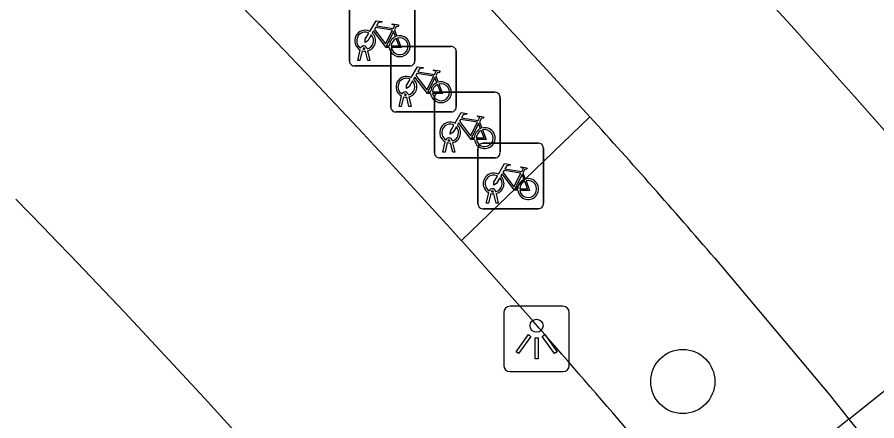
# Model space of a CAD drawing. Extents: x 161087 to 161922, y 382574 to 383873.
# Drawn here: x 161463.11 to 161476.22, y 383465.08 to 383471.24 of the extents above; entities that cross this region are included whole.
import ezdxf

# ---------------------------------------------------------------- set-up
doc = ezdxf.new("R2010")
doc.units = 0
for name, color, linetype in [('IMGEO_Berm_open', 7, 'Continuous'), ('IMGEO_Boom', 7, 'Continuous'), ('IMGEO_Fietsenrek', 7, 'Continuous'), ('IMGEO_Fietspad_gesloten', 7, 'Continuous'), ('IMGEO_Lichtpunt', 7, 'Continuous'), ('IMGEO_OVBaan_gesloten', 7, 'Continuous'), ('IMGEO_Rijbaan_lokaal_open', 7, 'Continuous'), ('IMGEO_Verkeerseiland_open', 7, 'Continuous')]:
    doc.layers.add(name, color=color, linetype=linetype)

msp = doc.modelspace()

# ---------------------------------------------------------------- linework, layer by layer
at = {"layer": 'IMGEO_Berm_open'}
msp.add_lwpolyline([(161475.795, 383465.109), (161475.616, 383464.966), (161475.651, 383464.922), (161473.726, 383463.391)], dxfattribs=at)
at = {"layer": 'IMGEO_Boom'}
msp.add_circle((161473.262, 383465.683), 0.489, dxfattribs=at)
at = {"layer": 'IMGEO_Fietsenrek'}
for p, q in [((161468.179, 383470.569), (161468.179, 383471.41)), ((161468.179, 383471.41), (161468.179, 383470.569)), ((161469.179, 383471.419), (161469.179, 383470.578)), ((161469.179, 383470.578), (161469.179, 383471.419)), ((161468.866, 383471.043), (161468.902, 383470.948)), ((161468.306, 383470.578), (161468.345, 383470.738)), ((161468.417, 383470.75), (161468.416, 383470.754)), ((161468.448, 383470.761), (161468.449, 383470.754)), ((161468.884, 383470.792), (161469.725, 383470.792)), ((161469.725, 383470.792), (161468.884, 383470.792)), ((161468.375, 383470.726), (161468.34, 383470.578)), ((161468.458, 383470.578), (161468.424, 383470.72)), ((161468.456, 383470.724), (161468.491, 383470.578)), ((161468.809, 383469.867), (161468.809, 383470.708)), ((161468.809, 383470.708), (161468.809, 383469.867)), ((161469.809, 383470.717), (161469.809, 383469.876)), ((161469.809, 383469.876), (161469.809, 383470.717)), ((161469.104, 383470.494), (161468.263, 383470.494)), ((161468.263, 383470.494), (161469.104, 383470.494)), ((161468.34, 383470.578), (161468.306, 383470.578)), ((161468.491, 383470.578), (161468.458, 383470.578)), ((161469.496, 383470.341), (161469.532, 383470.246)), ((161469.551, 383470.093), (161470.392, 383470.093)), ((161470.392, 383470.093), (161469.551, 383470.093)), ((161468.936, 383469.876), (161468.975, 383470.036)), ((161469.005, 383470.024), (161468.97, 383469.876)), ((161469.047, 383470.048), (161469.046, 383470.052)), ((161469.088, 383469.876), (161469.054, 383470.018)), ((161469.078, 383470.059), (161469.079, 383470.052)), ((161469.086, 383470.022), (161469.121, 383469.876)), ((161469.476, 383469.168), (161469.476, 383470.009)), ((161469.476, 383470.009), (161469.476, 383469.168)), ((161470.476, 383470.018), (161470.476, 383469.177)), ((161470.476, 383469.177), (161470.476, 383470.018)), ((161468.97, 383469.876), (161468.936, 383469.876)), ((161469.121, 383469.876), (161469.088, 383469.876)), ((161469.734, 383469.792), (161468.893, 383469.792)), ((161468.893, 383469.792), (161469.734, 383469.792)), ((161470.163, 383469.642), (161470.199, 383469.547)), ((161469.603, 383469.177), (161469.642, 383469.337)), ((161469.672, 383469.325), (161469.637, 383469.177)), ((161469.714, 383469.349), (161469.713, 383469.353)), ((161469.755, 383469.177), (161469.721, 383469.319)), ((161469.745, 383469.36), (161469.746, 383469.353)), ((161469.753, 383469.323), (161469.788, 383469.177)), ((161470.213, 383469.316), (161471.054, 383469.316)), ((161471.054, 383469.316), (161470.213, 383469.316)), ((161469.637, 383469.177), (161469.603, 383469.177)), ((161469.788, 383469.177), (161469.755, 383469.177)), ((161470.138, 383468.391), (161470.138, 383469.232)), ((161470.138, 383469.232), (161470.138, 383468.391)), ((161471.138, 383469.241), (161471.138, 383468.4)), ((161471.138, 383468.4), (161471.138, 383469.241)), ((161470.401, 383469.093), (161469.56, 383469.093)), ((161469.56, 383469.093), (161470.401, 383469.093)), ((161470.825, 383468.865), (161470.861, 383468.77)), ((161470.265, 383468.4), (161470.304, 383468.56)), ((161470.334, 383468.548), (161470.299, 383468.4)), ((161470.376, 383468.572), (161470.375, 383468.576)), ((161470.417, 383468.4), (161470.383, 383468.542)), ((161470.407, 383468.583), (161470.408, 383468.576)), ((161470.415, 383468.546), (161470.45, 383468.4)), ((161470.299, 383468.4), (161470.265, 383468.4)), ((161470.45, 383468.4), (161470.417, 383468.4)), ((161471.063, 383468.316), (161470.222, 383468.316)), ((161470.222, 383468.316), (161471.063, 383468.316))]:
    msp.add_line(p, q, dxfattribs=at)
for points in [[(161468.492, 383471.02), (161468.587, 383471.184), (161468.673, 383471.17), (161468.675, 383471.161), (161468.619, 383471.15), (161468.592, 383471.105), (161468.848, 383471.064)], [(161468.848, 383471.064), (161468.873, 383471.113), (161468.867, 383471.117), (161468.844, 383471.121), (161468.832, 383471.128), (161468.831, 383471.131), (161468.833, 383471.136), (161468.928, 383471.121), (161468.93, 383471.111), (161468.92, 383471.098), (161468.908, 383471.092), (161468.894, 383471.098), (161468.866, 383471.043)], [(161468.513, 383470.968), (161468.461, 383470.878), (161468.421, 383470.853), (161468.422, 383470.9), (161468.477, 383470.994)], [(161468.788, 383470.776), (161468.738, 383470.776), (161468.547, 383471.027), (161468.528, 383470.995)], [(161468.835, 383471.039), (161468.578, 383471.08), (161468.561, 383471.051), (161468.728, 383470.831), (161468.835, 383471.039)], [(161468.883, 383470.941), (161468.853, 383471.018), (161468.744, 383470.8), (161468.787, 383470.8)], [(161468.817, 383470.8), (161468.937, 383470.799), (161468.893, 383470.913)], [(161468.913, 383470.92), (161468.968, 383470.775), (161468.818, 383470.775)], [(161469.122, 383470.318), (161469.217, 383470.482), (161469.303, 383470.468), (161469.305, 383470.459), (161469.249, 383470.448), (161469.222, 383470.403), (161469.478, 383470.362)], [(161469.465, 383470.337), (161469.208, 383470.378), (161469.191, 383470.349), (161469.358, 383470.129), (161469.465, 383470.337)], [(161469.478, 383470.362), (161469.503, 383470.411), (161469.497, 383470.415), (161469.474, 383470.419), (161469.462, 383470.426), (161469.461, 383470.429), (161469.463, 383470.434), (161469.558, 383470.419), (161469.56, 383470.409), (161469.55, 383470.396), (161469.538, 383470.39), (161469.524, 383470.396), (161469.496, 383470.341)], [(161469.143, 383470.266), (161469.091, 383470.176), (161469.051, 383470.151), (161469.052, 383470.198), (161469.107, 383470.292)], [(161469.418, 383470.074), (161469.368, 383470.074), (161469.177, 383470.325), (161469.158, 383470.293)], [(161469.513, 383470.239), (161469.483, 383470.316), (161469.374, 383470.098), (161469.417, 383470.098)], [(161469.447, 383470.098), (161469.567, 383470.097), (161469.523, 383470.211)], [(161469.543, 383470.218), (161469.598, 383470.073), (161469.448, 383470.073)], [(161469.789, 383469.619), (161469.884, 383469.783), (161469.97, 383469.769), (161469.972, 383469.76), (161469.916, 383469.749), (161469.889, 383469.704), (161470.145, 383469.663)], [(161470.132, 383469.638), (161469.875, 383469.679), (161469.858, 383469.65), (161470.025, 383469.43), (161470.132, 383469.638)], [(161470.145, 383469.663), (161470.17, 383469.712), (161470.164, 383469.716), (161470.141, 383469.72), (161470.129, 383469.727), (161470.128, 383469.73), (161470.13, 383469.735), (161470.225, 383469.72), (161470.227, 383469.71), (161470.217, 383469.697), (161470.205, 383469.691), (161470.191, 383469.697), (161470.163, 383469.642)], [(161469.81, 383469.567), (161469.758, 383469.477), (161469.718, 383469.452), (161469.719, 383469.499), (161469.774, 383469.593)], [(161470.085, 383469.375), (161470.035, 383469.375), (161469.844, 383469.626), (161469.825, 383469.594)], [(161470.18, 383469.54), (161470.15, 383469.617), (161470.041, 383469.399), (161470.084, 383469.399)], [(161470.114, 383469.399), (161470.234, 383469.398), (161470.19, 383469.512)], [(161470.21, 383469.519), (161470.265, 383469.374), (161470.115, 383469.374)], [(161470.451, 383468.842), (161470.546, 383469.006), (161470.632, 383468.992), (161470.634, 383468.983), (161470.578, 383468.972), (161470.551, 383468.927), (161470.807, 383468.886)], [(161470.794, 383468.861), (161470.537, 383468.902), (161470.52, 383468.873), (161470.687, 383468.653), (161470.794, 383468.861)], [(161470.807, 383468.886), (161470.832, 383468.935), (161470.826, 383468.939), (161470.803, 383468.943), (161470.791, 383468.95), (161470.79, 383468.953), (161470.792, 383468.958), (161470.887, 383468.943), (161470.889, 383468.933), (161470.879, 383468.92), (161470.867, 383468.914), (161470.853, 383468.92), (161470.825, 383468.865)], [(161470.472, 383468.79), (161470.42, 383468.7), (161470.38, 383468.675), (161470.381, 383468.722), (161470.436, 383468.816)], [(161470.747, 383468.598), (161470.697, 383468.598), (161470.506, 383468.849), (161470.487, 383468.817)], [(161470.842, 383468.763), (161470.812, 383468.84), (161470.703, 383468.622), (161470.746, 383468.622)], [(161470.776, 383468.622), (161470.896, 383468.621), (161470.852, 383468.735)], [(161470.872, 383468.742), (161470.927, 383468.597), (161470.777, 383468.597)]]:
    msp.add_lwpolyline(points, dxfattribs=at)
for centre, radius, start, end in [((161468.419, 383470.879), 0.159, 62.6766, 242.1369), ((161468.419, 383470.879), 0.129, 63.3192, 238.903), ((161468.419, 383470.879), 0.159, 283.5766, 46.6042), ((161468.419, 383470.879), 0.129, 283.6043, 43.4302), ((161468.946, 383470.795), 0.159, 113.3408, 178.3217), ((161468.946, 383470.795), 0.159, 187.0065, 105.7708), ((161468.946, 383470.795), 0.129, 113.923, 177.9556), ((161468.946, 383470.795), 0.129, 188.6715, 104.5883), ((161468.399, 383470.75), 0.0499, 12.8025, 158.6934), ((161468.399, 383470.75), 0.0174, 12.8025, 163.4502), ((161468.419, 383470.879), 0.129, 253.415, 269.0204), ((161468.887, 383470.714), 0.0779, 92.4484, 184.2845), ((161468.887, 383470.714), 0.0779, 92.4484, 184.2845), ((161469.731, 383470.714), 0.0779, 2.4484, 94.2845), ((161469.731, 383470.714), 0.0779, 2.4484, 94.2845), ((161468.419, 383470.879), 0.159, 253.9967, 271.7867), ((161468.257, 383470.572), 0.0779, 182.4484, 274.2845), ((161468.257, 383470.572), 0.0779, 182.4484, 274.2845), ((161469.101, 383470.572), 0.0779, 272.4484, 4.2845), ((161469.101, 383470.572), 0.0779, 272.4484, 4.2845), ((161469.049, 383470.177), 0.159, 62.6766, 242.1369), ((161469.049, 383470.177), 0.129, 63.3192, 238.903), ((161469.049, 383470.177), 0.129, 283.6043, 43.4302), ((161469.049, 383470.177), 0.159, 283.5766, 46.6042), ((161469.576, 383470.093), 0.159, 113.3408, 178.3217), ((161469.576, 383470.093), 0.159, 187.0065, 105.7708), ((161469.576, 383470.093), 0.129, 113.923, 177.9556), ((161469.576, 383470.093), 0.129, 188.6715, 104.5883), ((161469.029, 383470.048), 0.0499, 12.8025, 158.6934), ((161469.554, 383470.015), 0.0779, 92.4484, 184.2845), ((161469.554, 383470.015), 0.0779, 92.4484, 184.2845), ((161470.398, 383470.015), 0.0779, 2.4484, 94.2845), ((161470.398, 383470.015), 0.0779, 2.4484, 94.2845), ((161469.049, 383470.177), 0.159, 253.9967, 271.7867), ((161469.029, 383470.048), 0.0174, 12.8025, 163.4502), ((161469.049, 383470.177), 0.129, 253.415, 269.0204), ((161468.887, 383469.87), 0.0779, 182.4484, 274.2845), ((161468.887, 383469.87), 0.0779, 182.4484, 274.2845), ((161469.731, 383469.87), 0.0779, 272.4484, 4.2845), ((161469.731, 383469.87), 0.0779, 272.4484, 4.2845), ((161469.716, 383469.478), 0.159, 62.6766, 242.1369), ((161469.716, 383469.478), 0.129, 63.3192, 238.903), ((161469.716, 383469.478), 0.129, 283.6043, 43.4302), ((161469.716, 383469.478), 0.159, 283.5766, 46.6042), ((161470.243, 383469.394), 0.159, 187.0065, 105.7708), ((161470.243, 383469.394), 0.159, 113.3408, 178.3217), ((161470.243, 383469.394), 0.129, 113.923, 177.9556), ((161470.243, 383469.394), 0.129, 188.6715, 104.5883), ((161469.696, 383469.349), 0.0499, 12.8025, 158.6934), ((161469.716, 383469.478), 0.159, 253.9967, 271.7867), ((161469.696, 383469.349), 0.0174, 12.8025, 163.4502), ((161469.716, 383469.478), 0.129, 253.415, 269.0204), ((161470.216, 383469.238), 0.0779, 92.4484, 184.2845), ((161470.216, 383469.238), 0.0779, 92.4484, 184.2845), ((161471.06, 383469.238), 0.0779, 2.4484, 94.2845), ((161471.06, 383469.238), 0.0779, 2.4484, 94.2845), ((161469.554, 383469.171), 0.0779, 182.4484, 274.2845), ((161469.554, 383469.171), 0.0779, 182.4484, 274.2845), ((161470.398, 383469.171), 0.0779, 272.4484, 4.2845), ((161470.398, 383469.171), 0.0779, 272.4484, 4.2845), ((161470.378, 383468.701), 0.159, 62.6766, 242.1369), ((161470.378, 383468.701), 0.129, 63.3192, 238.903), ((161470.378, 383468.701), 0.129, 283.6043, 43.4302), ((161470.378, 383468.701), 0.159, 283.5766, 46.6042), ((161470.905, 383468.617), 0.159, 113.3408, 178.3217), ((161470.905, 383468.617), 0.159, 187.0065, 105.7708), ((161470.905, 383468.617), 0.129, 113.923, 177.9556), ((161470.905, 383468.617), 0.129, 188.6715, 104.5883), ((161470.358, 383468.572), 0.0499, 12.8025, 158.6934), ((161470.378, 383468.701), 0.159, 253.9967, 271.7867), ((161470.358, 383468.572), 0.0174, 12.8025, 163.4502), ((161470.378, 383468.701), 0.129, 253.415, 269.0204), ((161470.216, 383468.394), 0.0779, 182.4484, 274.2845), ((161470.216, 383468.394), 0.0779, 182.4484, 274.2845), ((161471.06, 383468.394), 0.0779, 272.4484, 4.2845), ((161471.06, 383468.394), 0.0779, 272.4484, 4.2845)]:
    msp.add_arc(centre, radius, start, end, dxfattribs=at)
at = {"layer": 'IMGEO_Fietspad_gesloten'}
msp.add_lwpolyline([(161469.886, 383467.832), (161470.986, 383466.597)], dxfattribs=at)
for centre, radius, start, end in [((161374.976, 383382.222), 127.816, 42.05083, 49.10797), ((161369.136, 383376.567), 131.427, 36.03723, 44.36355), ((161340.317, 383352.147), 173.705, 39.82322, 41.21433)]:
    msp.add_arc(centre, radius, start, end, dxfattribs=at)
at = {"layer": 'IMGEO_Lichtpunt'}
for p, q in [((161471.436, 383466.83), (161470.628, 383466.83)), ((161471.436, 383466.83), (161470.628, 383466.83)), ((161470.534, 383466.735), (161470.534, 383465.928)), ((161470.534, 383466.735), (161470.534, 383465.928)), ((161471.53, 383465.928), (161471.53, 383466.735)), ((161471.53, 383465.928), (161471.53, 383466.735)), ((161470.628, 383465.834), (161471.436, 383465.834)), ((161470.628, 383465.834), (161471.436, 383465.834))]:
    msp.add_line(p, q, dxfattribs=at)
for points in [[(161470.908, 383466.399), (161470.947, 383466.371), (161470.759, 383466.109), (161470.721, 383466.136), (161470.908, 383466.399)], [(161471.01, 383466.351), (161471.057, 383466.351), (161471.057, 383466.029), (161471.01, 383466.029), (161471.01, 383466.351)], [(161471.12, 383466.371), (161471.158, 383466.398), (161471.345, 383466.136), (161471.306, 383466.108), (161471.12, 383466.371)]]:
    msp.add_lwpolyline(points, dxfattribs=at)
msp.add_circle((161471.033, 383466.533), 0.0994, dxfattribs=at)
for centre, start, end in [((161470.628, 383466.735), 90, 180), ((161470.628, 383466.735), 90, 180), ((161471.436, 383466.735), 0, 90), ((161471.436, 383466.735), 0, 90), ((161470.628, 383465.928), 180, 270), ((161470.628, 383465.928), 180, 270), ((161471.436, 383465.928), 270, 0), ((161471.436, 383465.928), 270, 360)]:
    msp.add_arc(centre, 0.0946, start, end, dxfattribs=at)
at = {"layer": 'IMGEO_OVBaan_gesloten'}
for points in [[(161471.846, 383469.717), (161471.073, 383470.56)], [(161473.749, 383467.562), (161475.503, 383465.477), (161475.795, 383465.109)], [(161475.795, 383465.109), (161478.36, 383467.158)]]:
    msp.add_lwpolyline(points, dxfattribs=at)
for centre, radius, start, end in [((161363.133, 383370.117), 150.646, 40.10315, 48.48784), ((161378.285, 383385.84), 125.647, 42.39751, 49.14271), ((161400.826, 383405.084), 96.028, 40.5888, 42.30424)]:
    msp.add_arc(centre, radius, start, end, dxfattribs=at)
at = {"layer": 'IMGEO_Rijbaan_lokaal_open'}
msp.add_lwpolyline([(161475.795, 383465.109), (161479.245, 383460.82)], dxfattribs=at)
at = {"layer": 'IMGEO_Verkeerseiland_open'}
msp.add_lwpolyline([(161469.886, 383467.832), (161471.846, 383469.717)], dxfattribs=at)

doc.saveas('drawing.dxf')
